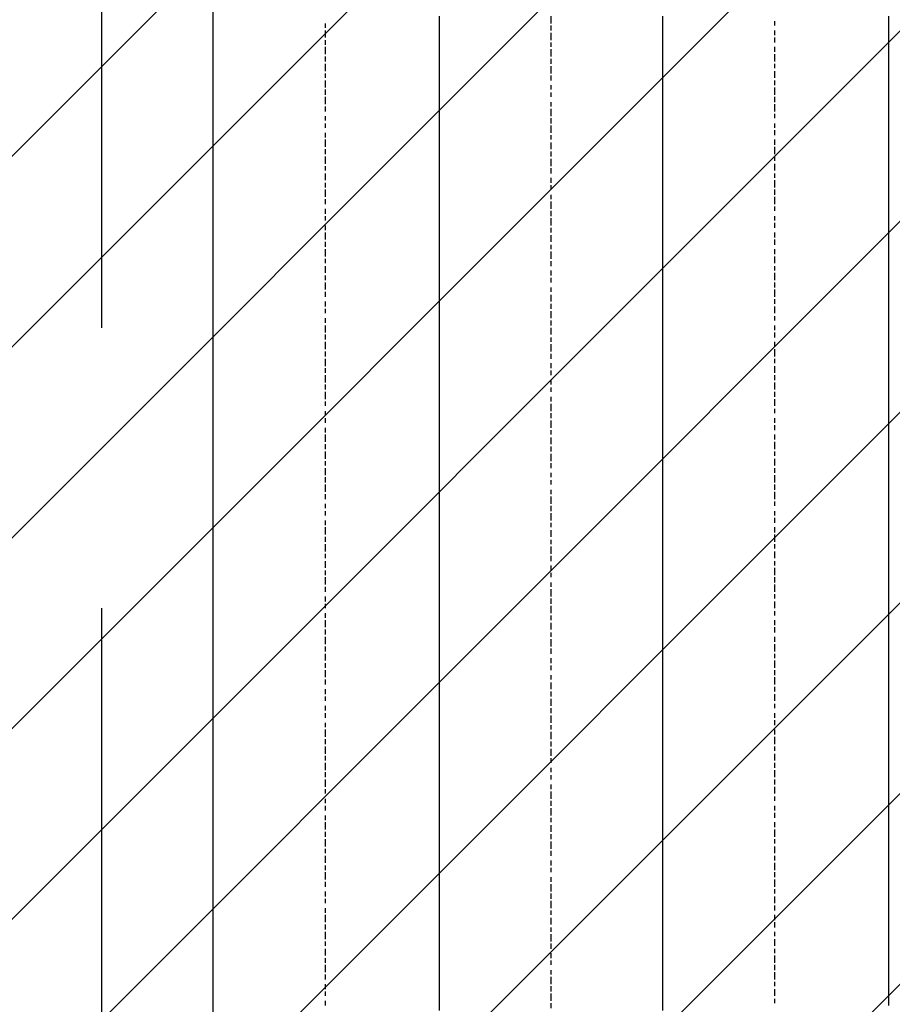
# Model space of a CAD drawing. Extents: x 997 to 109698, y 921 to 94021.
# Tile 408 of 656: x 17666 to 19220, y 39808 to 41560. Entities that reach past the tile are written whole.
import ezdxf

# ---------------------------------------------------------------- set-up
doc = ezdxf.new("R2010")
doc.units = 0
doc.header["$MEASUREMENT"] = 0
doc.layers.add('12', color=7, linetype='CONTINUOUS')
doc.layers.add('28', color=7, linetype='CONTINUOUS')

msp = doc.modelspace()

# ---------------------------------------------------------------- linework, layer by layer
at = {"layer": '12', "color": 5}
for p, q in [((18010.630503, 41460.563401), (18010.630503, 42459.563401)), ((18412.630503, 41566.563401), (18412.630503, 41557.563401)), ((18412.630503, 41557.563401), (18412.630503, 41549.563401)), ((18810.630503, 41566.563401), (18810.630503, 41557.563401)), ((18810.630503, 41557.563401), (18810.630503, 41549.563401)), ((19212.630503, 41566.563401), (19212.630503, 41553.563401)), ((19212.630503, 41553.563401), (19212.630503, 41545.563401)), ((18412.630503, 41549.563401), (18412.630503, 41536.563401)), ((18412.630503, 41536.563401), (18412.630503, 41528.563401)), ((18810.630503, 41549.563401), (18810.630503, 41536.563401)), ((18810.630503, 41536.563401), (18810.630503, 41528.563401)), ((19212.630503, 41545.563401), (19212.630503, 41536.563401)), ((19212.630503, 41536.563401), (19212.630503, 41523.563401)), ((18412.630503, 41528.563401), (18412.630503, 41519.563401)), ((18412.630503, 41519.563401), (18412.630503, 41507.563401)), ((18810.630503, 41528.563401), (18810.630503, 41519.563401)), ((18810.630503, 41519.563401), (18810.630503, 41507.563401)), ((19212.630503, 41523.563401), (19212.630503, 41515.563401)), ((18412.630503, 41507.563401), (18412.630503, 41498.563401)), ((18810.630503, 41507.563401), (18810.630503, 41498.563401)), ((19212.630503, 41515.563401), (19212.630503, 41507.563401)), ((19212.630503, 41507.563401), (19212.630503, 41494.563401)), ((18412.630503, 41498.563401), (18412.630503, 41485.563401)), ((18412.630503, 41485.563401), (18412.630503, 41477.563401)), ((18810.630503, 41498.563401), (18810.630503, 41485.563401)), ((18810.630503, 41485.563401), (18810.630503, 41477.563401)), ((19212.630503, 41494.563401), (19212.630503, 41485.563401)), ((19212.630503, 41485.563401), (19212.630503, 41477.563401)), ((18412.630503, 41477.563401), (18412.630503, 41468.563401)), ((18412.630503, 41468.563401), (18412.630503, 41456.563401)), ((18810.630503, 41477.563401), (18810.630503, 41468.563401)), ((18810.630503, 41468.563401), (18810.630503, 41456.563401)), ((19212.630503, 41477.563401), (19212.630503, 41464.563401)), ((19212.630503, 41464.563401), (19212.630503, 41456.563401)), ((18010.630503, 40461.563401), (18010.630503, 41460.563401)), ((18412.630503, 41456.563401), (18412.630503, 41447.563401)), ((18412.630503, 41447.563401), (18412.630503, 41439.563401)), ((18810.630503, 41456.563401), (18810.630503, 41447.563401)), ((18810.630503, 41447.563401), (18810.630503, 41439.563401)), ((19212.630503, 41456.563401), (19212.630503, 41443.563401)), ((18412.630503, 41439.563401), (18412.630503, 41426.563401)), ((18810.630503, 41439.563401), (18810.630503, 41426.563401)), ((19212.630503, 41443.563401), (19212.630503, 41435.563401)), ((19212.630503, 41435.563401), (19212.630503, 41426.563401)), ((18412.630503, 41426.563401), (18412.630503, 41418.563401)), ((18412.630503, 41418.563401), (18412.630503, 41409.563401)), ((18810.630503, 41426.563401), (18810.630503, 41418.563401)), ((18810.630503, 41418.563401), (18810.630503, 41409.563401)), ((19212.630503, 41426.563401), (19212.630503, 41413.563401)), ((19212.630503, 41413.563401), (19212.630503, 41405.563401)), ((18412.630503, 41409.563401), (18412.630503, 41396.563401)), ((18412.630503, 41396.563401), (18412.630503, 41388.563401)), ((18810.630503, 41409.563401), (18810.630503, 41396.563401)), ((18810.630503, 41396.563401), (18810.630503, 41388.563401)), ((19212.630503, 41405.563401), (19212.630503, 41396.563401)), ((19212.630503, 41396.563401), (19212.630503, 41384.563401)), ((18412.630503, 41388.563401), (18412.630503, 41375.563401)), ((18810.630503, 41388.563401), (18810.630503, 41375.563401)), ((19212.630503, 41384.563401), (19212.630503, 41375.563401)), ((18412.630503, 41375.563401), (18412.630503, 41367.563401)), ((18412.630503, 41367.563401), (18412.630503, 41358.563401)), ((18810.630503, 41375.563401), (18810.630503, 41367.563401)), ((18810.630503, 41367.563401), (18810.630503, 41358.563401)), ((19212.630503, 41375.563401), (19212.630503, 41367.563401)), ((19212.630503, 41367.563401), (19212.630503, 41354.563401)), ((18412.630503, 41358.563401), (18412.630503, 41346.563401)), ((18412.630503, 41346.563401), (18412.630503, 41337.563401)), ((18810.630503, 41358.563401), (18810.630503, 41346.563401)), ((18810.630503, 41346.563401), (18810.630503, 41337.563401)), ((19212.630503, 41354.563401), (19212.630503, 41346.563401)), ((19212.630503, 41346.563401), (19212.630503, 41333.563401)), ((18412.630503, 41337.563401), (18412.630503, 41329.563401)), ((18412.630503, 41329.563401), (18412.630503, 41316.563401)), ((18810.630503, 41337.563401), (18810.630503, 41329.563401)), ((18810.630503, 41329.563401), (18810.630503, 41316.563401)), ((19212.630503, 41333.563401), (19212.630503, 41325.563401)), ((19212.630503, 41325.563401), (19212.630503, 41316.563401)), ((18412.630503, 41316.563401), (18412.630503, 41308.563401)), ((18412.630503, 41308.563401), (18412.630503, 41299.563401)), ((18810.630503, 41316.563401), (18810.630503, 41308.563401)), ((18810.630503, 41308.563401), (18810.630503, 41299.563401)), ((19212.630503, 41316.563401), (19212.630503, 41303.563401)), ((18412.630503, 41299.563401), (18412.630503, 41286.563401)), ((18810.630503, 41299.563401), (18810.630503, 41286.563401)), ((19212.630503, 41303.563401), (19212.630503, 41295.563401)), ((19212.630503, 41295.563401), (19212.630503, 41286.563401)), ((18412.630503, 41286.563401), (18412.630503, 41278.563401)), ((18412.630503, 41278.563401), (18412.630503, 41265.563401)), ((18810.630503, 41286.563401), (18810.630503, 41278.563401)), ((18810.630503, 41278.563401), (18810.630503, 41265.563401)), ((19212.630503, 41286.563401), (19212.630503, 41274.563401)), ((19212.630503, 41274.563401), (19212.630503, 41265.563401)), ((18412.630503, 41265.563401), (18412.630503, 41257.563401)), ((18412.630503, 41257.563401), (18412.630503, 41248.563401)), ((18810.630503, 41265.563401), (18810.630503, 41257.563401)), ((18810.630503, 41257.563401), (18810.630503, 41248.563401)), ((19212.630503, 41265.563401), (19212.630503, 41257.563401)), ((19212.630503, 41257.563401), (19212.630503, 41244.563401)), ((18412.630503, 41248.563401), (18412.630503, 41236.563401)), ((18412.630503, 41236.563401), (18412.630503, 41227.563401)), ((18810.630503, 41248.563401), (18810.630503, 41236.563401)), ((18810.630503, 41236.563401), (18810.630503, 41227.563401)), ((19212.630503, 41244.563401), (19212.630503, 41236.563401)), ((19212.630503, 41236.563401), (19212.630503, 41223.563401)), ((18412.630503, 41227.563401), (18412.630503, 41219.563401)), ((18412.630503, 41219.563401), (18412.630503, 41206.563401)), ((18810.630503, 41227.563401), (18810.630503, 41219.563401)), ((18810.630503, 41219.563401), (18810.630503, 41206.563401)), ((19212.630503, 41223.563401), (19212.630503, 41214.563401)), ((18412.630503, 41206.563401), (18412.630503, 41198.563401)), ((18810.630503, 41206.563401), (18810.630503, 41198.563401)), ((19212.630503, 41214.563401), (19212.630503, 41206.563401)), ((19212.630503, 41206.563401), (19212.630503, 41193.563401)), ((18412.630503, 41198.563401), (18412.630503, 41189.563401)), ((18412.630503, 41189.563401), (18412.630503, 41176.563401)), ((18810.630503, 41198.563401), (18810.630503, 41189.563401)), ((18810.630503, 41189.563401), (18810.630503, 41176.563401)), ((19212.630503, 41193.563401), (19212.630503, 41185.563401)), ((19212.630503, 41185.563401), (19212.630503, 41176.563401)), ((18412.630503, 41176.563401), (18412.630503, 41168.563401)), ((18412.630503, 41168.563401), (18412.630503, 41159.563401)), ((18810.630503, 41176.563401), (18810.630503, 41168.563401)), ((18810.630503, 41168.563401), (18810.630503, 41159.563401)), ((19212.630503, 41176.563401), (19212.630503, 41164.563401)), ((18412.630503, 41159.563401), (18412.630503, 41147.563401)), ((18810.630503, 41159.563401), (18810.630503, 41147.563401)), ((19212.630503, 41164.563401), (19212.630503, 41155.563401)), ((19212.630503, 41155.563401), (19212.630503, 41147.563401)), ((18412.630503, 41147.563401), (18412.630503, 41138.563401)), ((18412.630503, 41138.563401), (18412.630503, 41126.563401)), ((18810.630503, 41147.563401), (18810.630503, 41138.563401)), ((18810.630503, 41138.563401), (18810.630503, 41126.563401)), ((19212.630503, 41147.563401), (19212.630503, 41134.563401)), ((19212.630503, 41134.563401), (19212.630503, 41126.563401)), ((18412.630503, 41126.563401), (18412.630503, 41117.563401)), ((18412.630503, 41117.563401), (18412.630503, 41109.563401)), ((18810.630503, 41126.563401), (18810.630503, 41117.563401)), ((18810.630503, 41117.563401), (18810.630503, 41109.563401)), ((19212.630503, 41126.563401), (19212.630503, 41113.563401)), ((18412.630503, 41109.563401), (18412.630503, 41096.563401)), ((18412.630503, 41096.563401), (18412.630503, 41087.563401)), ((18810.630503, 41109.563401), (18810.630503, 41096.563401)), ((18810.630503, 41096.563401), (18810.630503, 41087.563401)), ((19212.630503, 41113.563401), (19212.630503, 41104.563401)), ((19212.630503, 41104.563401), (19212.630503, 41096.563401)), ((19212.630503, 41096.563401), (19212.630503, 41083.563401)), ((18412.630503, 41087.563401), (18412.630503, 41079.563401)), ((18412.630503, 41079.563401), (18412.630503, 41066.563401)), ((18810.630503, 41087.563401), (18810.630503, 41079.563401)), ((18810.630503, 41079.563401), (18810.630503, 41066.563401)), ((19212.630503, 41083.563401), (19212.630503, 41075.563401)), ((18412.630503, 41066.563401), (18412.630503, 41058.563401)), ((18810.630503, 41066.563401), (18810.630503, 41058.563401)), ((19212.630503, 41075.563401), (19212.630503, 41066.563401)), ((19212.630503, 41066.563401), (19212.630503, 41054.563401)), ((18412.630503, 41058.563401), (18412.630503, 41049.563401)), ((18412.630503, 41049.563401), (18412.630503, 41037.563401)), ((18810.630503, 41058.563401), (18810.630503, 41049.563401)), ((18810.630503, 41049.563401), (18810.630503, 41037.563401)), ((19212.630503, 41054.563401), (19212.630503, 41045.563401)), ((19212.630503, 41045.563401), (19212.630503, 41037.563401)), ((18412.630503, 41037.563401), (18412.630503, 41028.563401)), ((18412.630503, 41028.563401), (18412.630503, 41015.563401)), ((18810.630503, 41037.563401), (18810.630503, 41028.563401)), ((18810.630503, 41028.563401), (18810.630503, 41015.563401)), ((19212.630503, 41037.563401), (19212.630503, 41024.563401)), ((18412.630503, 41015.563401), (18412.630503, 41007.563401)), ((18810.630503, 41015.563401), (18810.630503, 41007.563401)), ((19212.630503, 41024.563401), (19212.630503, 41015.563401)), ((19212.630503, 41015.563401), (19212.630503, 41003.563401)), ((18412.630503, 41007.563401), (18412.630503, 40999.563401)), ((18412.630503, 40999.563401), (18412.630503, 40986.563401)), ((18810.630503, 41007.563401), (18810.630503, 40999.563401)), ((18810.630503, 40999.563401), (18810.630503, 40986.563401)), ((19212.630503, 41003.563401), (19212.630503, 40994.563401)), ((19212.630503, 40994.563401), (19212.630503, 40986.563401)), ((18412.630503, 40986.563401), (18412.630503, 40977.563401)), ((18412.630503, 40977.563401), (18412.630503, 40969.563401)), ((18810.630503, 40986.563401), (18810.630503, 40977.563401)), ((18810.630503, 40977.563401), (18810.630503, 40969.563401)), ((19212.630503, 40986.563401), (19212.630503, 40973.563401)), ((19212.630503, 40973.563401), (19212.630503, 40965.563401)), ((18412.630503, 40969.563401), (18412.630503, 40956.563401)), ((18412.630503, 40956.563401), (18412.630503, 40948.563401)), ((18810.630503, 40969.563401), (18810.630503, 40956.563401)), ((18810.630503, 40956.563401), (18810.630503, 40948.563401)), ((19212.630503, 40965.563401), (19212.630503, 40956.563401)), ((19212.630503, 40956.563401), (19212.630503, 40943.563401)), ((18412.630503, 40948.563401), (18412.630503, 40939.563401)), ((18412.630503, 40939.563401), (18412.630503, 40927.563401)), ((18810.630503, 40948.563401), (18810.630503, 40939.563401)), ((18810.630503, 40939.563401), (18810.630503, 40927.563401)), ((19212.630503, 40943.563401), (19212.630503, 40935.563401)), ((18412.630503, 40927.563401), (18412.630503, 40918.563401)), ((18810.630503, 40927.563401), (18810.630503, 40918.563401)), ((19212.630503, 40935.563401), (19212.630503, 40927.563401)), ((19212.630503, 40927.563401), (19212.630503, 40914.563401)), ((18412.630503, 40918.563401), (18412.630503, 40905.563401)), ((18412.630503, 40905.563401), (18412.630503, 40897.563401)), ((18810.630503, 40918.563401), (18810.630503, 40905.563401)), ((18810.630503, 40905.563401), (18810.630503, 40897.563401)), ((19212.630503, 40914.563401), (19212.630503, 40905.563401)), ((19212.630503, 40905.563401), (19212.630503, 40897.563401)), ((18412.630503, 40897.563401), (18412.630503, 40888.563401)), ((18412.630503, 40888.563401), (18412.630503, 40876.563401)), ((18810.630503, 40897.563401), (18810.630503, 40888.563401)), ((18810.630503, 40888.563401), (18810.630503, 40876.563401)), ((19212.630503, 40897.563401), (19212.630503, 40884.563401)), ((18412.630503, 40876.563401), (18412.630503, 40867.563401)), ((18810.630503, 40876.563401), (18810.630503, 40867.563401)), ((19212.630503, 40884.563401), (19212.630503, 40876.563401)), ((19212.630503, 40876.563401), (19212.630503, 40863.563401)), ((18412.630503, 40867.563401), (18412.630503, 40859.563401)), ((18412.630503, 40859.563401), (18412.630503, 40846.563401)), ((18810.630503, 40867.563401), (18810.630503, 40859.563401)), ((18810.630503, 40859.563401), (18810.630503, 40846.563401)), ((19212.630503, 40863.563401), (19212.630503, 40855.563401)), ((19212.630503, 40855.563401), (19212.630503, 40846.563401)), ((18412.630503, 40846.563401), (18412.630503, 40838.563401)), ((18412.630503, 40838.563401), (18412.630503, 40829.563401)), ((18810.630503, 40846.563401), (18810.630503, 40838.563401)), ((18810.630503, 40838.563401), (18810.630503, 40829.563401)), ((19212.630503, 40846.563401), (19212.630503, 40833.563401)), ((19212.630503, 40833.563401), (19212.630503, 40825.563401)), ((18412.630503, 40829.563401), (18412.630503, 40816.563401)), ((18412.630503, 40816.563401), (18412.630503, 40808.563401)), ((18810.630503, 40829.563401), (18810.630503, 40816.563401)), ((18810.630503, 40816.563401), (18810.630503, 40808.563401)), ((19212.630503, 40825.563401), (19212.630503, 40816.563401)), ((19212.630503, 40816.563401), (19212.630503, 40804.563401)), ((18412.630503, 40808.563401), (18412.630503, 40795.563401)), ((18810.630503, 40808.563401), (18810.630503, 40795.563401)), ((19212.630503, 40804.563401), (19212.630503, 40795.563401)), ((18412.630503, 40795.563401), (18412.630503, 40787.563401)), ((18412.630503, 40787.563401), (18412.630503, 40778.563401)), ((18810.630503, 40795.563401), (18810.630503, 40787.563401)), ((18810.630503, 40787.563401), (18810.630503, 40778.563401)), ((19212.630503, 40795.563401), (19212.630503, 40787.563401)), ((19212.630503, 40787.563401), (19212.630503, 40774.563401)), ((18412.630503, 40778.563401), (18412.630503, 40766.563401)), ((18412.630503, 40766.563401), (18412.630503, 40757.563401)), ((18810.630503, 40778.563401), (18810.630503, 40766.563401)), ((18810.630503, 40766.563401), (18810.630503, 40757.563401)), ((19212.630503, 40774.563401), (19212.630503, 40766.563401)), ((19212.630503, 40766.563401), (19212.630503, 40753.563401)), ((18412.630503, 40757.563401), (18412.630503, 40749.563401)), ((18412.630503, 40749.563401), (18412.630503, 40736.563401)), ((18810.630503, 40757.563401), (18810.630503, 40749.563401)), ((18810.630503, 40749.563401), (18810.630503, 40736.563401)), ((19212.630503, 40753.563401), (19212.630503, 40745.563401)), ((18412.630503, 40736.563401), (18412.630503, 40728.563401)), ((18412.630503, 40728.563401), (18412.630503, 40719.563401)), ((18810.630503, 40736.563401), (18810.630503, 40728.563401)), ((18810.630503, 40728.563401), (18810.630503, 40719.563401)), ((19212.630503, 40745.563401), (19212.630503, 40736.563401)), ((19212.630503, 40736.563401), (19212.630503, 40723.563401)), ((18412.630503, 40719.563401), (18412.630503, 40706.563401)), ((18810.630503, 40719.563401), (18810.630503, 40706.563401)), ((19212.630503, 40723.563401), (19212.630503, 40715.563401)), ((19212.630503, 40715.563401), (19212.630503, 40706.563401)), ((18412.630503, 40706.563401), (18412.630503, 40698.563401)), ((18412.630503, 40698.563401), (18412.630503, 40685.563401)), ((18810.630503, 40706.563401), (18810.630503, 40698.563401)), ((18810.630503, 40698.563401), (18810.630503, 40685.563401)), ((19212.630503, 40706.563401), (19212.630503, 40694.563401)), ((19212.630503, 40694.563401), (19212.630503, 40685.563401)), ((18412.630503, 40685.563401), (18412.630503, 40677.563401)), ((18412.630503, 40677.563401), (18412.630503, 40668.563401)), ((18810.630503, 40685.563401), (18810.630503, 40677.563401)), ((18810.630503, 40677.563401), (18810.630503, 40668.563401)), ((19212.630503, 40685.563401), (19212.630503, 40677.563401)), ((19212.630503, 40677.563401), (19212.630503, 40664.563401)), ((18412.630503, 40668.563401), (18412.630503, 40656.563401)), ((18810.630503, 40668.563401), (18810.630503, 40656.563401)), ((19212.630503, 40664.563401), (19212.630503, 40656.563401)), ((18412.630503, 40656.563401), (18412.630503, 40647.563401)), ((18412.630503, 40647.563401), (18412.630503, 40639.563401)), ((18810.630503, 40656.563401), (18810.630503, 40647.563401)), ((18810.630503, 40647.563401), (18810.630503, 40639.563401)), ((19212.630503, 40656.563401), (19212.630503, 40643.563401)), ((19212.630503, 40643.563401), (19212.630503, 40634.563401)), ((18412.630503, 40639.563401), (18412.630503, 40626.563401)), ((18412.630503, 40626.563401), (18412.630503, 40618.563401)), ((18810.630503, 40639.563401), (18810.630503, 40626.563401)), ((18810.630503, 40626.563401), (18810.630503, 40618.563401)), ((19212.630503, 40634.563401), (19212.630503, 40626.563401)), ((19212.630503, 40626.563401), (19212.630503, 40613.563401)), ((18412.630503, 40618.563401), (18412.630503, 40609.563401)), ((18412.630503, 40609.563401), (18412.630503, 40596.563401)), ((18810.630503, 40618.563401), (18810.630503, 40609.563401)), ((18810.630503, 40609.563401), (18810.630503, 40596.563401)), ((19212.630503, 40613.563401), (19212.630503, 40605.563401)), ((19212.630503, 40605.563401), (19212.630503, 40596.563401)), ((18412.630503, 40596.563401), (18412.630503, 40588.563401)), ((18412.630503, 40588.563401), (18412.630503, 40579.563401)), ((18810.630503, 40596.563401), (18810.630503, 40588.563401)), ((18810.630503, 40588.563401), (18810.630503, 40579.563401)), ((19212.630503, 40596.563401), (19212.630503, 40584.563401)), ((18412.630503, 40579.563401), (18412.630503, 40567.563401)), ((18810.630503, 40579.563401), (18810.630503, 40567.563401)), ((19212.630503, 40584.563401), (19212.630503, 40575.563401)), ((19212.630503, 40575.563401), (19212.630503, 40567.563401)), ((18412.630503, 40567.563401), (18412.630503, 40558.563401)), ((18412.630503, 40558.563401), (18412.630503, 40546.563401)), ((18810.630503, 40567.563401), (18810.630503, 40558.563401)), ((18810.630503, 40558.563401), (18810.630503, 40546.563401)), ((19212.630503, 40567.563401), (19212.630503, 40554.563401)), ((19212.630503, 40554.563401), (19212.630503, 40546.563401)), ((18412.630503, 40546.563401), (18412.630503, 40537.563401)), ((18412.630503, 40537.563401), (18412.630503, 40529.563401)), ((18810.630503, 40546.563401), (18810.630503, 40537.563401)), ((18810.630503, 40537.563401), (18810.630503, 40529.563401)), ((19212.630503, 40546.563401), (19212.630503, 40533.563401)), ((18412.630503, 40529.563401), (18412.630503, 40516.563401)), ((18810.630503, 40529.563401), (18810.630503, 40516.563401)), ((19212.630503, 40533.563401), (19212.630503, 40524.563401)), ((19212.630503, 40524.563401), (19212.630503, 40516.563401)), ((18412.630503, 40516.563401), (18412.630503, 40507.563401)), ((18412.630503, 40507.563401), (18412.630503, 40499.563401)), ((18810.630503, 40516.563401), (18810.630503, 40507.563401)), ((18810.630503, 40507.563401), (18810.630503, 40499.563401)), ((19212.630503, 40516.563401), (19212.630503, 40503.563401)), ((19212.630503, 40503.563401), (19212.630503, 40495.563401)), ((18412.630503, 40499.563401), (18412.630503, 40486.563401)), ((18412.630503, 40486.563401), (18412.630503, 40478.563401)), ((18810.630503, 40499.563401), (18810.630503, 40486.563401)), ((18810.630503, 40486.563401), (18810.630503, 40478.563401)), ((19212.630503, 40495.563401), (19212.630503, 40486.563401)), ((19212.630503, 40486.563401), (19212.630503, 40474.563401)), ((18412.630503, 40478.563401), (18412.630503, 40469.563401)), ((18412.630503, 40469.563401), (18412.630503, 40457.563401)), ((18810.630503, 40478.563401), (18810.630503, 40469.563401)), ((18810.630503, 40469.563401), (18810.630503, 40457.563401)), ((19212.630503, 40474.563401), (19212.630503, 40465.563401)), ((19212.630503, 40465.563401), (19212.630503, 40457.563401)), ((18010.630503, 39462.563401), (18010.630503, 40461.563401)), ((18412.630503, 40457.563401), (18412.630503, 40448.563401)), ((18412.630503, 40448.563401), (18412.630503, 40435.563401)), ((18810.630503, 40457.563401), (18810.630503, 40448.563401)), ((18810.630503, 40448.563401), (18810.630503, 40435.563401)), ((19212.630503, 40457.563401), (19212.630503, 40444.563401)), ((18412.630503, 40435.563401), (18412.630503, 40427.563401)), ((18810.630503, 40435.563401), (18810.630503, 40427.563401)), ((19212.630503, 40444.563401), (19212.630503, 40435.563401)), ((19212.630503, 40435.563401), (19212.630503, 40423.563401)), ((18412.630503, 40427.563401), (18412.630503, 40419.563401)), ((18412.630503, 40419.563401), (18412.630503, 40406.563401)), ((18810.630503, 40427.563401), (18810.630503, 40419.563401)), ((18810.630503, 40419.563401), (18810.630503, 40406.563401)), ((19212.630503, 40423.563401), (19212.630503, 40414.563401)), ((19212.630503, 40414.563401), (19212.630503, 40406.563401)), ((18412.630503, 40406.563401), (18412.630503, 40397.563401)), ((18412.630503, 40397.563401), (18412.630503, 40389.563401)), ((18810.630503, 40406.563401), (18810.630503, 40397.563401)), ((18810.630503, 40397.563401), (18810.630503, 40389.563401)), ((19212.630503, 40406.563401), (19212.630503, 40393.563401)), ((18412.630503, 40389.563401), (18412.630503, 40376.563401)), ((18810.630503, 40389.563401), (18810.630503, 40376.563401)), ((19212.630503, 40393.563401), (19212.630503, 40385.563401)), ((19212.630503, 40385.563401), (19212.630503, 40376.563401)), ((18412.630503, 40376.563401), (18412.630503, 40368.563401)), ((18412.630503, 40368.563401), (18412.630503, 40359.563401)), ((18810.630503, 40376.563401), (18810.630503, 40368.563401)), ((18810.630503, 40368.563401), (18810.630503, 40359.563401)), ((19212.630503, 40376.563401), (19212.630503, 40364.563401)), ((19212.630503, 40364.563401), (19212.630503, 40355.563401)), ((18412.630503, 40359.563401), (18412.630503, 40347.563401)), ((18412.630503, 40347.563401), (18412.630503, 40338.563401)), ((18810.630503, 40359.563401), (18810.630503, 40347.563401)), ((18810.630503, 40347.563401), (18810.630503, 40338.563401)), ((19212.630503, 40355.563401), (19212.630503, 40347.563401)), ((19212.630503, 40347.563401), (19212.630503, 40334.563401)), ((18412.630503, 40338.563401), (18412.630503, 40325.563401)), ((18412.630503, 40325.563401), (18412.630503, 40317.563401)), ((18810.630503, 40338.563401), (18810.630503, 40325.563401)), ((18810.630503, 40325.563401), (18810.630503, 40317.563401)), ((19212.630503, 40334.563401), (19212.630503, 40325.563401)), ((19212.630503, 40325.563401), (19212.630503, 40317.563401)), ((18412.630503, 40317.563401), (18412.630503, 40308.563401)), ((18412.630503, 40308.563401), (18412.630503, 40296.563401)), ((18810.630503, 40317.563401), (18810.630503, 40308.563401)), ((18810.630503, 40308.563401), (18810.630503, 40296.563401)), ((19212.630503, 40317.563401), (19212.630503, 40304.563401)), ((18412.630503, 40296.563401), (18412.630503, 40287.563401)), ((18810.630503, 40296.563401), (18810.630503, 40287.563401)), ((19212.630503, 40304.563401), (19212.630503, 40296.563401)), ((19212.630503, 40296.563401), (19212.630503, 40283.563401)), ((18412.630503, 40287.563401), (18412.630503, 40279.563401)), ((18412.630503, 40279.563401), (18412.630503, 40266.563401)), ((18810.630503, 40287.563401), (18810.630503, 40279.563401)), ((18810.630503, 40279.563401), (18810.630503, 40266.563401)), ((19212.630503, 40283.563401), (19212.630503, 40275.563401)), ((19212.630503, 40275.563401), (19212.630503, 40266.563401)), ((18412.630503, 40266.563401), (18412.630503, 40258.563401)), ((18412.630503, 40258.563401), (18412.630503, 40249.563401)), ((18810.630503, 40266.563401), (18810.630503, 40258.563401)), ((18810.630503, 40258.563401), (18810.630503, 40249.563401)), ((19212.630503, 40266.563401), (19212.630503, 40253.563401)), ((18412.630503, 40249.563401), (18412.630503, 40237.563401)), ((18412.630503, 40237.563401), (18412.630503, 40228.563401)), ((18810.630503, 40249.563401), (18810.630503, 40237.563401)), ((18810.630503, 40237.563401), (18810.630503, 40228.563401)), ((19212.630503, 40253.563401), (19212.630503, 40245.563401)), ((19212.630503, 40245.563401), (19212.630503, 40237.563401)), ((19212.630503, 40237.563401), (19212.630503, 40224.563401)), ((18412.630503, 40228.563401), (18412.630503, 40215.563401)), ((18810.630503, 40228.563401), (18810.630503, 40215.563401)), ((19212.630503, 40224.563401), (19212.630503, 40215.563401)), ((18412.630503, 40215.563401), (18412.630503, 40207.563401)), ((18412.630503, 40207.563401), (18412.630503, 40198.563401)), ((18810.630503, 40215.563401), (18810.630503, 40207.563401)), ((18810.630503, 40207.563401), (18810.630503, 40198.563401)), ((19212.630503, 40215.563401), (19212.630503, 40207.563401)), ((19212.630503, 40207.563401), (19212.630503, 40194.563401)), ((18412.630503, 40198.563401), (18412.630503, 40186.563401)), ((18412.630503, 40186.563401), (18412.630503, 40177.563401)), ((18810.630503, 40198.563401), (18810.630503, 40186.563401)), ((18810.630503, 40186.563401), (18810.630503, 40177.563401)), ((19212.630503, 40194.563401), (19212.630503, 40186.563401)), ((19212.630503, 40186.563401), (19212.630503, 40173.563401)), ((18412.630503, 40177.563401), (18412.630503, 40169.563401)), ((18412.630503, 40169.563401), (18412.630503, 40156.563401)), ((18810.630503, 40177.563401), (18810.630503, 40169.563401)), ((18810.630503, 40169.563401), (18810.630503, 40156.563401)), ((19212.630503, 40173.563401), (19212.630503, 40165.563401)), ((18412.630503, 40156.563401), (18412.630503, 40148.563401)), ((18810.630503, 40156.563401), (18810.630503, 40148.563401)), ((19212.630503, 40165.563401), (19212.630503, 40156.563401)), ((19212.630503, 40156.563401), (19212.630503, 40143.563401)), ((18412.630503, 40148.563401), (18412.630503, 40139.563401)), ((18412.630503, 40139.563401), (18412.630503, 40126.563401)), ((18810.630503, 40148.563401), (18810.630503, 40139.563401)), ((18810.630503, 40139.563401), (18810.630503, 40126.563401)), ((19212.630503, 40143.563401), (19212.630503, 40135.563401)), ((19212.630503, 40135.563401), (19212.630503, 40126.563401)), ((18412.630503, 40126.563401), (18412.630503, 40118.563401)), ((18412.630503, 40118.563401), (18412.630503, 40105.563401)), ((18810.630503, 40126.563401), (18810.630503, 40118.563401)), ((18810.630503, 40118.563401), (18810.630503, 40105.563401)), ((19212.630503, 40126.563401), (19212.630503, 40114.563401)), ((18412.630503, 40105.563401), (18412.630503, 40097.563401)), ((18412.630503, 40097.563401), (18412.630503, 40088.563401)), ((18810.630503, 40105.563401), (18810.630503, 40097.563401)), ((18810.630503, 40097.563401), (18810.630503, 40088.563401)), ((19212.630503, 40114.563401), (19212.630503, 40105.563401)), ((19212.630503, 40105.563401), (19212.630503, 40097.563401)), ((19212.630503, 40097.563401), (19212.630503, 40084.563401)), ((18412.630503, 40088.563401), (18412.630503, 40076.563401)), ((18810.630503, 40088.563401), (18810.630503, 40076.563401)), ((19212.630503, 40084.563401), (19212.630503, 40076.563401)), ((18412.630503, 40076.563401), (18412.630503, 40067.563401)), ((18412.630503, 40067.563401), (18412.630503, 40059.563401)), ((18810.630503, 40076.563401), (18810.630503, 40067.563401)), ((18810.630503, 40067.563401), (18810.630503, 40059.563401)), ((19212.630503, 40076.563401), (19212.630503, 40063.563401)), ((19212.630503, 40063.563401), (19212.630503, 40054.563401)), ((18412.630503, 40059.563401), (18412.630503, 40046.563401)), ((18412.630503, 40046.563401), (18412.630503, 40038.563401)), ((18810.630503, 40059.563401), (18810.630503, 40046.563401)), ((18810.630503, 40046.563401), (18810.630503, 40038.563401)), ((19212.630503, 40054.563401), (19212.630503, 40046.563401)), ((19212.630503, 40046.563401), (19212.630503, 40033.563401)), ((18412.630503, 40038.563401), (18412.630503, 40029.563401)), ((18412.630503, 40029.563401), (18412.630503, 40016.563401)), ((18810.630503, 40038.563401), (18810.630503, 40029.563401)), ((18810.630503, 40029.563401), (18810.630503, 40016.563401)), ((19212.630503, 40033.563401), (19212.630503, 40025.563401)), ((18412.630503, 40016.563401), (18412.630503, 40008.563401)), ((18810.630503, 40016.563401), (18810.630503, 40008.563401)), ((19212.630503, 40025.563401), (19212.630503, 40016.563401)), ((19212.630503, 40016.563401), (19212.630503, 40004.563401)), ((18412.630503, 40008.563401), (18412.630503, 39999.563401)), ((18412.630503, 39999.563401), (18412.630503, 39987.563401)), ((18810.630503, 40008.563401), (18810.630503, 39999.563401)), ((18810.630503, 39999.563401), (18810.630503, 39987.563401)), ((19212.630503, 40004.563401), (19212.630503, 39995.563401)), ((19212.630503, 39995.563401), (19212.630503, 39987.563401)), ((18412.630503, 39987.563401), (18412.630503, 39978.563401)), ((18412.630503, 39978.563401), (18412.630503, 39966.563401)), ((18810.630503, 39987.563401), (18810.630503, 39978.563401)), ((18810.630503, 39978.563401), (18810.630503, 39966.563401)), ((19212.630503, 39987.563401), (19212.630503, 39974.563401)), ((19212.630503, 39974.563401), (19212.630503, 39966.563401)), ((18412.630503, 39966.563401), (18412.630503, 39957.563401)), ((18412.630503, 39957.563401), (18412.630503, 39949.563401)), ((18810.630503, 39966.563401), (18810.630503, 39957.563401)), ((18810.630503, 39957.563401), (18810.630503, 39949.563401)), ((19212.630503, 39966.563401), (19212.630503, 39953.563401)), ((18412.630503, 39949.563401), (18412.630503, 39936.563401)), ((18810.630503, 39949.563401), (18810.630503, 39936.563401)), ((19212.630503, 39953.563401), (19212.630503, 39944.563401)), ((19212.630503, 39944.563401), (19212.630503, 39936.563401)), ((18412.630503, 39936.563401), (18412.630503, 39928.563401)), ((18412.630503, 39928.563401), (18412.630503, 39919.563401)), ((18810.630503, 39936.563401), (18810.630503, 39928.563401)), ((18810.630503, 39928.563401), (18810.630503, 39919.563401)), ((19212.630503, 39936.563401), (19212.630503, 39923.563401)), ((19212.630503, 39923.563401), (19212.630503, 39915.563401)), ((18412.630503, 39919.563401), (18412.630503, 39906.563401)), ((18412.630503, 39906.563401), (18412.630503, 39898.563401)), ((18810.630503, 39919.563401), (18810.630503, 39906.563401)), ((18810.630503, 39906.563401), (18810.630503, 39898.563401)), ((19212.630503, 39915.563401), (19212.630503, 39906.563401)), ((19212.630503, 39906.563401), (19212.630503, 39894.563401)), ((18412.630503, 39898.563401), (18412.630503, 39889.563401)), ((18412.630503, 39889.563401), (18412.630503, 39877.563401)), ((18810.630503, 39898.563401), (18810.630503, 39889.563401)), ((18810.630503, 39889.563401), (18810.630503, 39877.563401)), ((19212.630503, 39894.563401), (19212.630503, 39889.563401)), ((19212.630503, 39889.563401), (19212.630503, 39885.563401)), ((18412.630503, 39877.563401), (18412.630503, 39868.563401)), ((18810.630503, 39877.563401), (18810.630503, 39868.563401)), ((19212.630503, 39885.563401), (19212.630503, 39872.563401)), ((19212.630503, 39872.563401), (19212.630503, 39864.563401)), ((18412.630503, 39868.563401), (18412.630503, 39856.563401)), ((18412.630503, 39856.563401), (18412.630503, 39847.563401)), ((18810.630503, 39868.563401), (18810.630503, 39856.563401)), ((18810.630503, 39856.563401), (18810.630503, 39847.563401)), ((19212.630503, 39864.563401), (19212.630503, 39856.563401)), ((19212.630503, 39856.563401), (19212.630503, 39843.563401)), ((18412.630503, 39847.563401), (18412.630503, 39839.563401)), ((18412.630503, 39839.563401), (18412.630503, 39826.563401)), ((18810.630503, 39847.563401), (18810.630503, 39839.563401)), ((18810.630503, 39839.563401), (18810.630503, 39826.563401)), ((19212.630503, 39843.563401), (19212.630503, 39834.563401)), ((19212.630503, 39834.563401), (19212.630503, 39822.563401)), ((18412.630503, 39826.563401), (18412.630503, 39817.563401)), ((18412.630503, 39817.563401), (18412.630503, 39809.563401)), ((18810.630503, 39826.563401), (18810.630503, 39817.563401)), ((18810.630503, 39817.563401), (18810.630503, 39809.563401)), ((19212.630503, 39822.563401), (19212.630503, 39813.563401)), ((18412.630503, 39809.563401), (18412.630503, 39796.563401)), ((18810.630503, 39809.563401), (18810.630503, 39796.563401)), ((19212.630503, 39813.563401), (19212.630503, 39805.563401))]:
    msp.add_line(p, q, dxfattribs=at)
at = {"layer": '12', "color": 1}
for p, q in [((17811.630503, 42010.563401), (17811.630503, 41011.563401)), ((18209.630503, 41553.563401), (18209.630503, 41545.563401)), ((18611.630503, 41566.563401), (18611.630503, 41553.563401)), ((19009.630503, 41557.563401), (19009.630503, 41549.563401)), ((18209.630503, 41540.563401), (18209.630503, 41528.563401)), ((18611.630503, 41549.563401), (18611.630503, 41540.563401)), ((18611.630503, 41536.563401), (18611.630503, 41523.563401)), ((19009.630503, 41540.563401), (19009.630503, 41532.563401)), ((18209.630503, 41523.563401), (18209.630503, 41515.563401)), ((18611.630503, 41519.563401), (18611.630503, 41511.563401)), ((19009.630503, 41528.563401), (19009.630503, 41519.563401)), ((18209.630503, 41511.563401), (18209.630503, 41498.563401)), ((18611.630503, 41507.563401), (18611.630503, 41494.563401)), ((19009.630503, 41511.563401), (19009.630503, 41502.563401)), ((18209.630503, 41494.563401), (18209.630503, 41485.563401)), ((18611.630503, 41490.563401), (18611.630503, 41481.563401)), ((19009.630503, 41498.563401), (19009.630503, 41485.563401)), ((18209.630503, 41481.563401), (18209.630503, 41468.563401)), ((18209.630503, 41464.563401), (18209.630503, 41456.563401)), ((18611.630503, 41477.563401), (18611.630503, 41464.563401)), ((19009.630503, 41481.563401), (19009.630503, 41473.563401)), ((19009.630503, 41468.563401), (19009.630503, 41456.563401)), ((18209.630503, 41451.563401), (18209.630503, 41439.563401)), ((18611.630503, 41460.563401), (18611.630503, 41451.563401)), ((19009.630503, 41451.563401), (19009.630503, 41443.563401)), ((18209.630503, 41435.563401), (18209.630503, 41426.563401)), ((18611.630503, 41443.563401), (18611.630503, 41435.563401)), ((18611.630503, 41430.563401), (18611.630503, 41422.563401)), ((19009.630503, 41439.563401), (19009.630503, 41426.563401)), ((18209.630503, 41422.563401), (18209.630503, 41409.563401)), ((18611.630503, 41413.563401), (18611.630503, 41405.563401)), ((19009.630503, 41422.563401), (19009.630503, 41413.563401)), ((18209.630503, 41405.563401), (18209.630503, 41396.563401)), ((18611.630503, 41401.563401), (18611.630503, 41388.563401)), ((19009.630503, 41409.563401), (19009.630503, 41396.563401)), ((18209.630503, 41388.563401), (18209.630503, 41380.563401)), ((18611.630503, 41384.563401), (18611.630503, 41375.563401)), ((19009.630503, 41392.563401), (19009.630503, 41384.563401)), ((18209.630503, 41375.563401), (18209.630503, 41367.563401)), ((18611.630503, 41371.563401), (18611.630503, 41358.563401)), ((19009.630503, 41375.563401), (19009.630503, 41367.563401)), ((19009.630503, 41363.563401), (19009.630503, 41354.563401)), ((18209.630503, 41358.563401), (18209.630503, 41350.563401)), ((18209.630503, 41346.563401), (18209.630503, 41333.563401)), ((18611.630503, 41354.563401), (18611.630503, 41346.563401)), ((18611.630503, 41341.563401), (18611.630503, 41329.563401)), ((19009.630503, 41346.563401), (19009.630503, 41337.563401)), ((18209.630503, 41329.563401), (18209.630503, 41320.563401)), ((18611.630503, 41325.563401), (18611.630503, 41316.563401)), ((19009.630503, 41333.563401), (19009.630503, 41320.563401)), ((18209.630503, 41316.563401), (18209.630503, 41303.563401)), ((18611.630503, 41312.563401), (18611.630503, 41299.563401)), ((19009.630503, 41316.563401), (19009.630503, 41308.563401)), ((18209.630503, 41299.563401), (18209.630503, 41291.563401)), ((18611.630503, 41295.563401), (18611.630503, 41286.563401)), ((19009.630503, 41303.563401), (19009.630503, 41291.563401)), ((18209.630503, 41286.563401), (18209.630503, 41274.563401)), ((18611.630503, 41278.563401), (18611.630503, 41269.563401)), ((19009.630503, 41286.563401), (19009.630503, 41278.563401)), ((19009.630503, 41274.563401), (19009.630503, 41261.563401)), ((18209.630503, 41269.563401), (18209.630503, 41261.563401)), ((18209.630503, 41257.563401), (18209.630503, 41244.563401)), ((18611.630503, 41265.563401), (18611.630503, 41257.563401)), ((19009.630503, 41257.563401), (19009.630503, 41248.563401)), ((18209.630503, 41240.563401), (18209.630503, 41231.563401)), ((18611.630503, 41248.563401), (18611.630503, 41240.563401)), ((18611.630503, 41236.563401), (18611.630503, 41223.563401)), ((19009.630503, 41244.563401), (19009.630503, 41231.563401)), ((18209.630503, 41223.563401), (18209.630503, 41214.563401)), ((18611.630503, 41219.563401), (18611.630503, 41210.563401)), ((19009.630503, 41227.563401), (19009.630503, 41219.563401)), ((18209.630503, 41210.563401), (18209.630503, 41202.563401)), ((18611.630503, 41206.563401), (18611.630503, 41193.563401)), ((19009.630503, 41210.563401), (19009.630503, 41202.563401)), ((18209.630503, 41193.563401), (18209.630503, 41185.563401)), ((18611.630503, 41189.563401), (18611.630503, 41181.563401)), ((19009.630503, 41198.563401), (19009.630503, 41189.563401)), ((18209.630503, 41181.563401), (18209.630503, 41168.563401)), ((18611.630503, 41176.563401), (18611.630503, 41164.563401)), ((19009.630503, 41181.563401), (19009.630503, 41172.563401)), ((19009.630503, 41168.563401), (19009.630503, 41159.563401)), ((18209.630503, 41164.563401), (18209.630503, 41155.563401)), ((18209.630503, 41151.563401), (18209.630503, 41138.563401)), ((18611.630503, 41159.563401), (18611.630503, 41151.563401)), ((19009.630503, 41151.563401), (19009.630503, 41142.563401)), ((18209.630503, 41134.563401), (18209.630503, 41126.563401)), ((18611.630503, 41147.563401), (18611.630503, 41134.563401)), ((19009.630503, 41138.563401), (19009.630503, 41126.563401)), ((18209.630503, 41121.563401), (18209.630503, 41109.563401)), ((18611.630503, 41130.563401), (18611.630503, 41121.563401)), ((19009.630503, 41121.563401), (19009.630503, 41113.563401)), ((18209.630503, 41104.563401), (18209.630503, 41096.563401)), ((18611.630503, 41113.563401), (18611.630503, 41104.563401)), ((18611.630503, 41100.563401), (18611.630503, 41092.563401)), ((19009.630503, 41109.563401), (19009.630503, 41096.563401)), ((18209.630503, 41092.563401), (18209.630503, 41079.563401)), ((18611.630503, 41083.563401), (18611.630503, 41075.563401)), ((19009.630503, 41092.563401), (19009.630503, 41083.563401)), ((19009.630503, 41079.563401), (19009.630503, 41066.563401)), ((18209.630503, 41075.563401), (18209.630503, 41066.563401)), ((18611.630503, 41070.563401), (18611.630503, 41058.563401)), ((19009.630503, 41062.563401), (19009.630503, 41054.563401)), ((18209.630503, 41058.563401), (18209.630503, 41049.563401)), ((18209.630503, 41045.563401), (18209.630503, 41037.563401)), ((18611.630503, 41054.563401), (18611.630503, 41045.563401)), ((19009.630503, 41049.563401), (19009.630503, 41037.563401)), ((18209.630503, 41028.563401), (18209.630503, 41020.563401)), ((18611.630503, 41041.563401), (18611.630503, 41028.563401)), ((19009.630503, 41032.563401), (19009.630503, 41024.563401)), ((18209.630503, 41015.563401), (18209.630503, 41003.563401)), ((18611.630503, 41024.563401), (18611.630503, 41015.563401)), ((18611.630503, 41011.563401), (18611.630503, 40999.563401)), ((19009.630503, 41015.563401), (19009.630503, 41007.563401)), ((18209.630503, 40999.563401), (18209.630503, 40990.563401)), ((18611.630503, 40994.563401), (18611.630503, 40986.563401)), ((19009.630503, 41003.563401), (19009.630503, 40994.563401)), ((18209.630503, 40986.563401), (18209.630503, 40973.563401)), ((18611.630503, 40982.563401), (18611.630503, 40969.563401)), ((19009.630503, 40986.563401), (19009.630503, 40977.563401)), ((19009.630503, 40973.563401), (19009.630503, 40960.563401)), ((18209.630503, 40969.563401), (18209.630503, 40960.563401)), ((18209.630503, 40956.563401), (18209.630503, 40943.563401)), ((18611.630503, 40965.563401), (18611.630503, 40956.563401)), ((19009.630503, 40956.563401), (19009.630503, 40948.563401)), ((18209.630503, 40939.563401), (18209.630503, 40931.563401)), ((18611.630503, 40948.563401), (18611.630503, 40939.563401)), ((19009.630503, 40943.563401), (19009.630503, 40931.563401)), ((18209.630503, 40927.563401), (18209.630503, 40914.563401)), ((18611.630503, 40935.563401), (18611.630503, 40927.563401)), ((19009.630503, 40927.563401), (19009.630503, 40918.563401)), ((18209.630503, 40910.563401), (18209.630503, 40901.563401)), ((18611.630503, 40918.563401), (18611.630503, 40910.563401)), ((18611.630503, 40905.563401), (18611.630503, 40897.563401)), ((19009.630503, 40914.563401), (19009.630503, 40901.563401)), ((18209.630503, 40897.563401), (18209.630503, 40884.563401)), ((18611.630503, 40888.563401), (18611.630503, 40880.563401)), ((19009.630503, 40897.563401), (19009.630503, 40888.563401)), ((18209.630503, 40880.563401), (18209.630503, 40872.563401)), ((18611.630503, 40876.563401), (18611.630503, 40863.563401)), ((19009.630503, 40884.563401), (19009.630503, 40872.563401)), ((18209.630503, 40863.563401), (18209.630503, 40855.563401)), ((18611.630503, 40859.563401), (18611.630503, 40850.563401)), ((19009.630503, 40867.563401), (19009.630503, 40859.563401)), ((18209.630503, 40850.563401), (18209.630503, 40842.563401)), ((18209.630503, 40833.563401), (18209.630503, 40825.563401)), ((18611.630503, 40846.563401), (18611.630503, 40833.563401)), ((19009.630503, 40850.563401), (19009.630503, 40842.563401)), ((19009.630503, 40838.563401), (19009.630503, 40829.563401)), ((18209.630503, 40821.563401), (18209.630503, 40808.563401)), ((18611.630503, 40829.563401), (18611.630503, 40821.563401)), ((18611.630503, 40816.563401), (18611.630503, 40804.563401)), ((19009.630503, 40821.563401), (19009.630503, 40812.563401)), ((18209.630503, 40804.563401), (18209.630503, 40795.563401)), ((18611.630503, 40800.563401), (18611.630503, 40791.563401)), ((19009.630503, 40808.563401), (19009.630503, 40795.563401)), ((18209.630503, 40791.563401), (18209.630503, 40778.563401)), ((18611.630503, 40787.563401), (18611.630503, 40774.563401)), ((19009.630503, 40791.563401), (19009.630503, 40783.563401)), ((18209.630503, 40774.563401), (18209.630503, 40766.563401)), ((18611.630503, 40770.563401), (18611.630503, 40761.563401)), ((19009.630503, 40778.563401), (19009.630503, 40766.563401)), ((18209.630503, 40761.563401), (18209.630503, 40749.563401)), ((18611.630503, 40753.563401), (18611.630503, 40745.563401)), ((19009.630503, 40761.563401), (19009.630503, 40753.563401)), ((19009.630503, 40749.563401), (19009.630503, 40736.563401)), ((18209.630503, 40745.563401), (18209.630503, 40736.563401)), ((18209.630503, 40732.563401), (18209.630503, 40719.563401)), ((18611.630503, 40740.563401), (18611.630503, 40732.563401)), ((19009.630503, 40732.563401), (19009.630503, 40723.563401)), ((18209.630503, 40715.563401), (18209.630503, 40706.563401)), ((18611.630503, 40723.563401), (18611.630503, 40715.563401)), ((18611.630503, 40711.563401), (18611.630503, 40698.563401)), ((19009.630503, 40719.563401), (19009.630503, 40706.563401)), ((18209.630503, 40698.563401), (18209.630503, 40690.563401)), ((18611.630503, 40694.563401), (18611.630503, 40685.563401)), ((19009.630503, 40702.563401), (19009.630503, 40694.563401)), ((18209.630503, 40685.563401), (18209.630503, 40677.563401)), ((18611.630503, 40681.563401), (18611.630503, 40668.563401)), ((19009.630503, 40685.563401), (19009.630503, 40677.563401)), ((18209.630503, 40668.563401), (18209.630503, 40660.563401)), ((18611.630503, 40664.563401), (18611.630503, 40656.563401)), ((19009.630503, 40673.563401), (19009.630503, 40664.563401)), ((18209.630503, 40656.563401), (18209.630503, 40643.563401)), ((18611.630503, 40651.563401), (18611.630503, 40639.563401)), ((19009.630503, 40656.563401), (19009.630503, 40647.563401)), ((19009.630503, 40643.563401), (19009.630503, 40630.563401)), ((18209.630503, 40639.563401), (18209.630503, 40630.563401)), ((18209.630503, 40626.563401), (18209.630503, 40613.563401)), ((18611.630503, 40634.563401), (18611.630503, 40626.563401)), ((19009.630503, 40626.563401), (19009.630503, 40618.563401)), ((18209.630503, 40609.563401), (18209.630503, 40601.563401)), ((18611.630503, 40622.563401), (18611.630503, 40609.563401)), ((18611.630503, 40605.563401), (18611.630503, 40596.563401)), ((19009.630503, 40613.563401), (19009.630503, 40601.563401)), ((18209.630503, 40596.563401), (18209.630503, 40584.563401)), ((18611.630503, 40588.563401), (18611.630503, 40579.563401)), ((19009.630503, 40596.563401), (19009.630503, 40588.563401)), ((18209.630503, 40579.563401), (18209.630503, 40571.563401)), ((18611.630503, 40575.563401), (18611.630503, 40567.563401)), ((19009.630503, 40584.563401), (19009.630503, 40571.563401)), ((18209.630503, 40567.563401), (18209.630503, 40554.563401)), ((18611.630503, 40558.563401), (18611.630503, 40550.563401)), ((19009.630503, 40567.563401), (19009.630503, 40558.563401)), ((19009.630503, 40554.563401), (19009.630503, 40541.563401)), ((18209.630503, 40550.563401), (18209.630503, 40541.563401)), ((18611.630503, 40546.563401), (18611.630503, 40533.563401)), ((19009.630503, 40537.563401), (19009.630503, 40529.563401)), ((18209.630503, 40533.563401), (18209.630503, 40524.563401)), ((18209.630503, 40520.563401), (18209.630503, 40512.563401)), ((18611.630503, 40529.563401), (18611.630503, 40520.563401)), ((19009.630503, 40524.563401), (19009.630503, 40512.563401)), ((17811.630503, 40512.563401), (17811.630503, 39513.563401)), ((18209.630503, 40503.563401), (18209.630503, 40495.563401)), ((18611.630503, 40516.563401), (18611.630503, 40503.563401)), ((19009.630503, 40507.563401), (19009.630503, 40499.563401)), ((18209.630503, 40491.563401), (18209.630503, 40478.563401)), ((18611.630503, 40499.563401), (18611.630503, 40491.563401)), ((18611.630503, 40486.563401), (18611.630503, 40474.563401)), ((19009.630503, 40491.563401), (19009.630503, 40482.563401)), ((18209.630503, 40474.563401), (18209.630503, 40465.563401)), ((18611.630503, 40469.563401), (18611.630503, 40461.563401)), ((19009.630503, 40478.563401), (19009.630503, 40469.563401)), ((18209.630503, 40461.563401), (18209.630503, 40448.563401)), ((18611.630503, 40457.563401), (18611.630503, 40444.563401)), ((19009.630503, 40461.563401), (19009.630503, 40452.563401)), ((19009.630503, 40448.563401), (19009.630503, 40435.563401)), ((18209.630503, 40444.563401), (18209.630503, 40435.563401)), ((18209.630503, 40431.563401), (18209.630503, 40419.563401)), ((18611.630503, 40440.563401), (18611.630503, 40431.563401)), ((19009.630503, 40431.563401), (19009.630503, 40423.563401)), ((18209.630503, 40414.563401), (18209.630503, 40406.563401)), ((18611.630503, 40423.563401), (18611.630503, 40414.563401)), ((19009.630503, 40419.563401), (19009.630503, 40406.563401)), ((18209.630503, 40402.563401), (18209.630503, 40389.563401)), ((18611.630503, 40410.563401), (18611.630503, 40402.563401)), ((19009.630503, 40402.563401), (19009.630503, 40393.563401)), ((18209.630503, 40385.563401), (18209.630503, 40376.563401)), ((18611.630503, 40393.563401), (18611.630503, 40385.563401)), ((18611.630503, 40380.563401), (18611.630503, 40368.563401)), ((19009.630503, 40389.563401), (19009.630503, 40376.563401)), ((18209.630503, 40368.563401), (18209.630503, 40359.563401)), ((18611.630503, 40364.563401), (18611.630503, 40355.563401)), ((19009.630503, 40372.563401), (19009.630503, 40364.563401)), ((18209.630503, 40355.563401), (18209.630503, 40347.563401)), ((18611.630503, 40351.563401), (18611.630503, 40338.563401)), ((19009.630503, 40359.563401), (19009.630503, 40347.563401)), ((19009.630503, 40342.563401), (19009.630503, 40334.563401)), ((18209.630503, 40338.563401), (18209.630503, 40330.563401)), ((18209.630503, 40325.563401), (18209.630503, 40317.563401)), ((18611.630503, 40334.563401), (18611.630503, 40325.563401)), ((19009.630503, 40325.563401), (19009.630503, 40317.563401)), ((18209.630503, 40308.563401), (18209.630503, 40300.563401)), ((18611.630503, 40321.563401), (18611.630503, 40308.563401)), ((19009.630503, 40313.563401), (19009.630503, 40304.563401)), ((18209.630503, 40296.563401), (18209.630503, 40283.563401)), ((18611.630503, 40304.563401), (18611.630503, 40296.563401)), ((18611.630503, 40292.563401), (18611.630503, 40279.563401)), ((19009.630503, 40296.563401), (19009.630503, 40287.563401)), ((18209.630503, 40279.563401), (18209.630503, 40270.563401)), ((18611.630503, 40275.563401), (18611.630503, 40266.563401)), ((19009.630503, 40283.563401), (19009.630503, 40270.563401)), ((18209.630503, 40266.563401), (18209.630503, 40253.563401)), ((18611.630503, 40262.563401), (18611.630503, 40249.563401)), ((19009.630503, 40266.563401), (19009.630503, 40258.563401)), ((18209.630503, 40249.563401), (18209.630503, 40241.563401)), ((18209.630503, 40237.563401), (18209.630503, 40224.563401)), ((18611.630503, 40245.563401), (18611.630503, 40237.563401)), ((19009.630503, 40253.563401), (19009.630503, 40241.563401)), ((19009.630503, 40237.563401), (19009.630503, 40228.563401)), ((18209.630503, 40220.563401), (18209.630503, 40211.563401)), ((18611.630503, 40228.563401), (18611.630503, 40220.563401)), ((19009.630503, 40224.563401), (19009.630503, 40211.563401)), ((18209.630503, 40207.563401), (18209.630503, 40194.563401)), ((18611.630503, 40215.563401), (18611.630503, 40207.563401)), ((19009.630503, 40207.563401), (19009.630503, 40198.563401)), ((18209.630503, 40190.563401), (18209.630503, 40182.563401)), ((18611.630503, 40198.563401), (18611.630503, 40190.563401)), ((18611.630503, 40186.563401), (18611.630503, 40173.563401)), ((19009.630503, 40194.563401), (19009.630503, 40182.563401)), ((18209.630503, 40173.563401), (18209.630503, 40165.563401)), ((18611.630503, 40169.563401), (18611.630503, 40160.563401)), ((19009.630503, 40177.563401), (19009.630503, 40169.563401)), ((18209.630503, 40160.563401), (18209.630503, 40152.563401)), ((18611.630503, 40156.563401), (18611.630503, 40143.563401)), ((19009.630503, 40160.563401), (19009.630503, 40152.563401)), ((18209.630503, 40143.563401), (18209.630503, 40135.563401)), ((18611.630503, 40139.563401), (18611.630503, 40131.563401)), ((19009.630503, 40148.563401), (19009.630503, 40139.563401)), ((18209.630503, 40131.563401), (18209.630503, 40118.563401)), ((18611.630503, 40126.563401), (18611.630503, 40114.563401)), ((19009.630503, 40131.563401), (19009.630503, 40122.563401)), ((19009.630503, 40118.563401), (19009.630503, 40105.563401)), ((18209.630503, 40114.563401), (18209.630503, 40105.563401)), ((18209.630503, 40101.563401), (18209.630503, 40088.563401)), ((18611.630503, 40110.563401), (18611.630503, 40101.563401)), ((18611.630503, 40097.563401), (18611.630503, 40084.563401)), ((19009.630503, 40101.563401), (19009.630503, 40093.563401)), ((18209.630503, 40084.563401), (18209.630503, 40076.563401)), ((18611.630503, 40080.563401), (18611.630503, 40071.563401)), ((19009.630503, 40088.563401), (19009.630503, 40076.563401)), ((18209.630503, 40071.563401), (18209.630503, 40059.563401)), ((18611.630503, 40063.563401), (18611.630503, 40054.563401)), ((19009.630503, 40071.563401), (19009.630503, 40063.563401)), ((18209.630503, 40054.563401), (18209.630503, 40046.563401)), ((18611.630503, 40050.563401), (18611.630503, 40042.563401)), ((19009.630503, 40059.563401), (19009.630503, 40046.563401)), ((18209.630503, 40042.563401), (18209.630503, 40029.563401)), ((18611.630503, 40033.563401), (18611.630503, 40025.563401)), ((19009.630503, 40042.563401), (19009.630503, 40033.563401)), ((19009.630503, 40029.563401), (19009.630503, 40016.563401)), ((18209.630503, 40025.563401), (18209.630503, 40016.563401)), ((18611.630503, 40021.563401), (18611.630503, 40008.563401)), ((19009.630503, 40012.563401), (19009.630503, 40004.563401)), ((18209.630503, 40008.563401), (18209.630503, 39999.563401)), ((18209.630503, 39995.563401), (18209.630503, 39987.563401)), ((18611.630503, 40004.563401), (18611.630503, 39995.563401)), ((19009.630503, 39999.563401), (19009.630503, 39987.563401)), ((18209.630503, 39978.563401), (18209.630503, 39970.563401)), ((18611.630503, 39991.563401), (18611.630503, 39978.563401)), ((18611.630503, 39974.563401), (18611.630503, 39966.563401)), ((19009.630503, 39983.563401), (19009.630503, 39974.563401)), ((18209.630503, 39966.563401), (18209.630503, 39953.563401)), ((18611.630503, 39961.563401), (18611.630503, 39949.563401)), ((19009.630503, 39966.563401), (19009.630503, 39957.563401)), ((18209.630503, 39949.563401), (18209.630503, 39940.563401)), ((18611.630503, 39944.563401), (18611.630503, 39936.563401)), ((19009.630503, 39953.563401), (19009.630503, 39944.563401)), ((18209.630503, 39936.563401), (18209.630503, 39923.563401)), ((18611.630503, 39932.563401), (18611.630503, 39919.563401)), ((19009.630503, 39936.563401), (19009.630503, 39928.563401)), ((19009.630503, 39923.563401), (19009.630503, 39911.563401)), ((18209.630503, 39919.563401), (18209.630503, 39911.563401)), ((18209.630503, 39906.563401), (18209.630503, 39894.563401)), ((18611.630503, 39915.563401), (18611.630503, 39906.563401)), ((19009.630503, 39906.563401), (19009.630503, 39898.563401)), ((18209.630503, 39889.563401), (18209.630503, 39881.563401)), ((18611.630503, 39898.563401), (18611.630503, 39889.563401)), ((19009.630503, 39894.563401), (19009.630503, 39881.563401)), ((18209.630503, 39877.563401), (18209.630503, 39864.563401)), ((18611.630503, 39885.563401), (18611.630503, 39877.563401)), ((19009.630503, 39877.563401), (19009.630503, 39868.563401)), ((18209.630503, 39860.563401), (18209.630503, 39851.563401)), ((18611.630503, 39868.563401), (18611.630503, 39860.563401)), ((18611.630503, 39856.563401), (18611.630503, 39843.563401)), ((19009.630503, 39864.563401), (19009.630503, 39851.563401)), ((18209.630503, 39843.563401), (18209.630503, 39834.563401)), ((18611.630503, 39839.563401), (18611.630503, 39830.563401)), ((19009.630503, 39847.563401), (19009.630503, 39839.563401)), ((19009.630503, 39834.563401), (19009.630503, 39822.563401)), ((18209.630503, 39830.563401), (18209.630503, 39822.563401)), ((18611.630503, 39826.563401), (18611.630503, 39813.563401)), ((19009.630503, 39817.563401), (19009.630503, 39809.563401)), ((18209.630503, 39813.563401), (18209.630503, 39805.563401)), ((18611.630503, 39809.563401), (18611.630503, 39800.563401))]:
    msp.add_line(p, q, dxfattribs=at)
at = {"layer": '28', "color": 2}
for p, q in [((14872.636205, 38537.386105), (35021.205338, 58685.955237)), ((14872.636205, 38197.97485), (35360.616592, 58685.955237)), ((14872.636205, 37858.563595), (35700.027847, 58685.955237)), ((14872.636205, 37519.15234), (36039.439102, 58685.955237)), ((14872.636205, 37179.741085), (36378.850357, 58685.955237)), ((36718.261612, 58685.955237), (14872.636205, 36840.32983)), ((36822.636205, 58450.918575), (14872.636205, 36500.918575)), ((36822.636205, 58111.50732), (14872.636205, 36161.50732)), ((36822.636205, 57772.096065), (14872.636205, 35822.096065)), ((14872.636205, 35482.68481), (36822.636205, 57432.68481))]:
    msp.add_line(p, q, dxfattribs=at)

doc.saveas('drawing.dxf')
